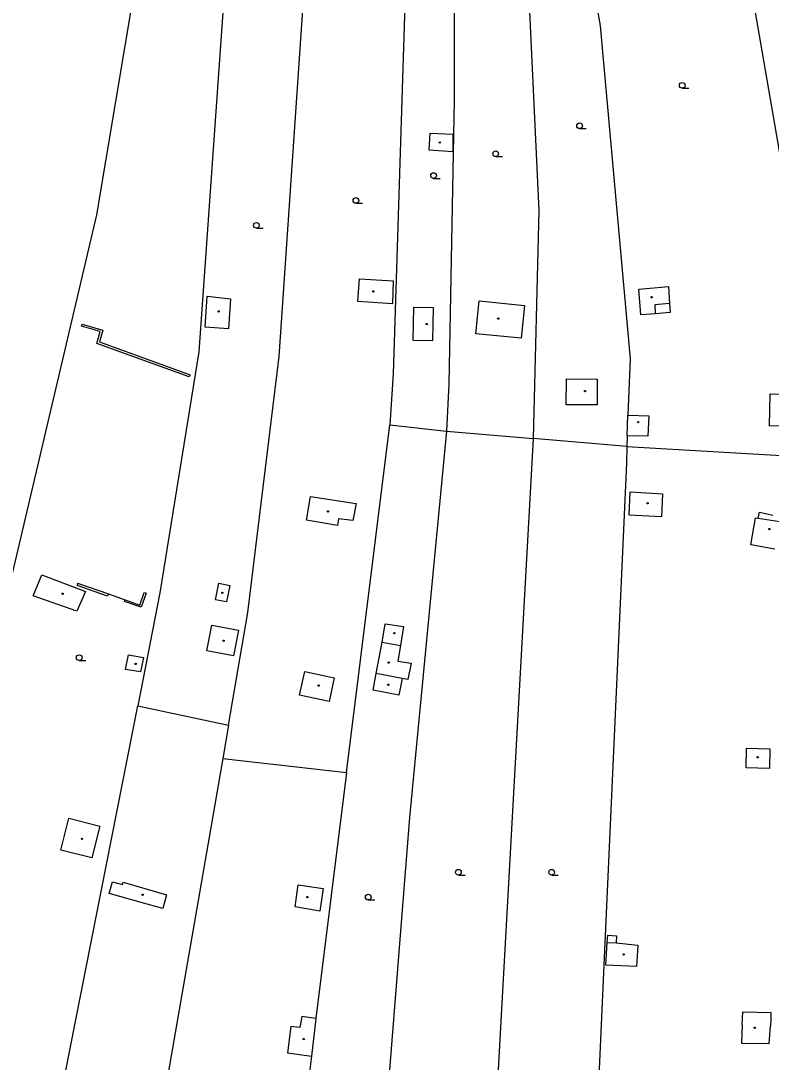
# Model space of a CAD drawing. Extents: x -600309 to -598967, y -1161267 to -1160292.
# Drawn here: x -599826.4 to -599727.7, y -1160958.5 to -1160821.7 of the extents above; entities that cross this region are included whole.
import ezdxf

# ---------------------------------------------------------------- set-up
doc = ezdxf.new("R2010")
doc.units = 0
for name, color, linetype in [('Level 36', 7, 'Continuous'), ('Level 39', 7, 'Continuous'), ('Level 51', 7, 'Continuous'), ('Level 52', 7, 'Continuous'), ('Level 54', 7, 'Continuous')]:
    doc.layers.add(name, color=color, linetype=linetype)

msp = doc.modelspace()

# ---------------------------------------------------------------- linework, layer by layer
at = {"layer": 'Level 36'}
for p, q in [((-599739.42, -1160830.545), (-599738.545, -1160830.545)), ((-599752.9099, -1160835.865), (-599752.0349, -1160835.865)), ((-599763.94, -1160839.545), (-599763.065, -1160839.545)), ((-599772.11, -1160842.405), (-599771.235, -1160842.405)), ((-599782.32, -1160845.675), (-599781.445, -1160845.675)), ((-599795.4, -1160848.945), (-599794.525, -1160848.945)), ((-599818.68, -1160905.765), (-599817.805, -1160905.765)), ((-599768.84, -1160933.965), (-599767.965, -1160933.965)), ((-599756.58, -1160933.965), (-599755.705, -1160933.965)), ((-599780.69, -1160937.235), (-599779.815, -1160937.235))]:
    msp.add_line(p, q, dxfattribs=at)
for centre in [(-599739.4201, -1160830.1699), (-599752.91, -1160835.4899), (-599763.9401, -1160839.1699), (-599772.1101, -1160842.0299), (-599782.3201, -1160845.2999), (-599795.4001, -1160848.5699), (-599818.6801, -1160905.3899), (-599768.8401, -1160933.5899), (-599756.5801, -1160933.5899), (-599780.6901, -1160936.8599)]:
    msp.add_circle(centre, 0.375, dxfattribs=at)
at = {"layer": 'Level 39'}
for centre, radius in [((-599771.28, -1160837.69), 0.09), ((-599771.28, -1160837.69), 0.0398), ((-599780.02, -1160857.26), 0.09), ((-599780.02, -1160857.26), 0.0398), ((-599743.44, -1160858.03), 0.09), ((-599743.44, -1160858.03), 0.0398), ((-599800.36, -1160859.88), 0.09), ((-599800.36, -1160859.88), 0.0398), ((-599763.6, -1160860.83), 0.09), ((-599763.6, -1160860.83), 0.0398), ((-599773, -1160861.54), 0.09), ((-599773, -1160861.54), 0.0398), ((-599752.18, -1160870.35), 0.09), ((-599752.18, -1160870.35), 0.0398), ((-599745.21, -1160874.43), 0.09), ((-599745.21, -1160874.43), 0.0398), ((-599743.9699, -1160885.1), 0.09), ((-599743.9699, -1160885.1), 0.0398), ((-599785.9699, -1160886.17), 0.09), ((-599785.9699, -1160886.17), 0.0398), ((-599727.9699, -1160888.49), 0.09), ((-599727.9699, -1160888.49), 0.0398), ((-599799.89, -1160896.87), 0.09), ((-599799.89, -1160896.87), 0.0398), ((-599820.88, -1160896.99), 0.09), ((-599820.88, -1160896.99), 0.0398), ((-599777.28, -1160902.17), 0.09), ((-599777.28, -1160902.17), 0.0398), ((-599799.71, -1160903.17), 0.09), ((-599799.71, -1160903.17), 0.0398), ((-599811.25, -1160906.21), 0.09), ((-599811.25, -1160906.21), 0.0398), ((-599778, -1160906.03), 0.09), ((-599778, -1160906.03), 0.0398), ((-599787.19, -1160909.05), 0.09), ((-599787.19, -1160909.05), 0.0398), ((-599778.06, -1160908.95), 0.09), ((-599778.06, -1160908.95), 0.0398), ((-599729.52, -1160918.4699), 0.09), ((-599729.52, -1160918.4699), 0.0398), ((-599818.33, -1160929.2), 0.09), ((-599818.33, -1160929.2), 0.0398), ((-599810.35, -1160936.55), 0.09), ((-599810.35, -1160936.55), 0.0398), ((-599788.7, -1160936.85), 0.09), ((-599788.7, -1160936.85), 0.0398), ((-599747.13, -1160944.4), 0.09), ((-599747.13, -1160944.4), 0.0398), ((-599729.88, -1160954.03), 0.09), ((-599729.88, -1160954.03), 0.0398), ((-599789.18, -1160955.52), 0.09), ((-599789.18, -1160955.52), 0.0398)]:
    msp.add_circle(centre, radius, dxfattribs=at)
at = {"layer": 'Level 51'}
for points in [[(-599756.78, -1160784.68), (-599750.21, -1160822.37)], [(-599769.43, -1160788.9699), (-599769.39, -1160832.11)], [(-599774.99, -1160791.85), (-599777.42, -1160868.1)], [(-599792.42, -1160865.81), (-599787.84, -1160798.99)], [(-599816.36, -1160847.18), (-599810.1599, -1160810.02)], [(-599799.59, -1160817.46), (-599802.9699, -1160865.19)], [(-599730.3, -1160817.74), (-599722.4099, -1160863.39)], [(-599759.54, -1160819.53), (-599758.28, -1160846.61)], [(-599750.21, -1160822.37), (-599746.28, -1160866.11)], [(-599769.39, -1160832.11), (-599770.12, -1160869.39)], [(-599843.15, -1160960.89), (-599816.36, -1160847.18)], [(-599758.28, -1160846.61), (-599759.03, -1160876.57)], [(-599741.09, -1160858.86), (-599740.99, -1160860.04)], [(-599740.99, -1160860.04), (-599742.98, -1160860.21)], [(-599802.9699, -1160865.19), (-599808.07, -1160896.86)], [(-599796.52, -1160899.4699), (-599792.42, -1160865.81)], [(-599746.28, -1160866.11), (-599746.56, -1160873.53)], [(-599777.42, -1160868.1), (-599777.87, -1160874.77)], [(-599770.12, -1160869.39), (-599770.39, -1160875.6)], [(-599783.53, -1160920.4699), (-599777.87, -1160874.77)], [(-599777.87, -1160874.77), (-599770.39, -1160875.6)], [(-599770.39, -1160875.6), (-599775.26, -1160926.38)], [(-599770.39, -1160875.6), (-599759.03, -1160876.57)], [(-599746.6599, -1160876.2199), (-599746.71, -1160877.62)], [(-599759.03, -1160876.57), (-599764.77, -1160980.08)], [(-599746.71, -1160877.62), (-599759.03, -1160876.57)], [(-599746.71, -1160877.62), (-599746.74, -1160879.84)], [(-599746.71, -1160877.62), (-599722.62, -1160879.05)], [(-599746.74, -1160879.84), (-599749.7199, -1160945.81)], [(-599729.45, -1160887.05), (-599729.27, -1160886.27)], [(-599729.27, -1160886.27), (-599727.5, -1160886.64)], [(-599818.92, -1160895.6), (-599818.96, -1160895.92)], [(-599808.07, -1160896.86), (-599811, -1160911.7199)], [(-599799.05, -1160914.24), (-599796.52, -1160899.4699)], [(-599821.88, -1160966.9699), (-599811, -1160911.7199)], [(-599811, -1160911.7199), (-599799.05, -1160914.24)], [(-599799.05, -1160914.24), (-599799.82, -1160918.6599)], [(-599799.82, -1160918.6599), (-599813.62, -1160998.07)], [(-599799.82, -1160918.6599), (-599783.53, -1160920.4699)], [(-599783.53, -1160920.4699), (-599787.58, -1160952.82)], [(-599775.26, -1160926.38), (-599779.3, -1160977.25)], [(-599749.27, -1160942.84), (-599749.21, -1160941.87)], [(-599749.21, -1160941.87), (-599748.06, -1160941.94)], [(-599748.06, -1160941.94), (-599748.11, -1160942.88)], [(-599749.7199, -1160945.81), (-599750.3, -1160958.52)], [(-599788.14, -1160957.74), (-599789.03, -1160964.79)], [(-599750.3, -1160958.52), (-599750.42, -1160961.2199)]]:
    msp.add_lwpolyline(points, dxfattribs=at)
at = {"layer": 'Level 52'}
for points in [[(-599772.68, -1160838.67), (-599772.55, -1160836.4699)], [(-599772.55, -1160836.4699), (-599769.56, -1160836.58)], [(-599769.56, -1160836.58), (-599769.59, -1160838.9)], [(-599769.59, -1160838.9), (-599772.68, -1160838.67)], [(-599782.08, -1160858.59), (-599781.85, -1160855.58)], [(-599781.85, -1160855.58), (-599777.4, -1160855.88)], [(-599777.4, -1160855.88), (-599777.51, -1160858.9)], [(-599745.11, -1160856.9699), (-599741.24, -1160856.6)], [(-599744.85, -1160860.32), (-599745.11, -1160856.9699)], [(-599741.24, -1160856.6), (-599741.09, -1160858.86)], [(-599802.13, -1160861.96), (-599801.85, -1160857.89)], [(-599801.85, -1160857.89), (-599798.8, -1160858.23)], [(-599798.8, -1160858.23), (-599799.08, -1160862.17)], [(-599766.53, -1160862.81), (-599766.09, -1160858.49)], [(-599766.09, -1160858.49), (-599760.14, -1160859.1)], [(-599777.51, -1160858.9), (-599782.08, -1160858.59)], [(-599774.78, -1160863.7), (-599774.7, -1160859.34)], [(-599774.7, -1160859.34), (-599772.1599, -1160859.38)], [(-599772.1599, -1160859.38), (-599772.24, -1160863.75)], [(-599760.14, -1160859.1), (-599760.57, -1160863.42)], [(-599741.09, -1160858.86), (-599743.03, -1160859.01)], [(-599743.03, -1160859.01), (-599742.98, -1160860.21)], [(-599742.98, -1160860.21), (-599744.85, -1160860.32)], [(-599799.08, -1160862.17), (-599802.13, -1160861.96)], [(-599772.24, -1160863.75), (-599774.78, -1160863.7)], [(-599760.57, -1160863.42), (-599766.53, -1160862.81)], [(-599754.6599, -1160872.14), (-599754.62, -1160868.73)], [(-599754.62, -1160868.73), (-599750.58, -1160868.77)], [(-599750.58, -1160868.77), (-599750.61, -1160872.18)], [(-599727.93, -1160874.98), (-599727.87, -1160870.73)], [(-599727.87, -1160870.73), (-599724.74, -1160870.75)], [(-599750.61, -1160872.18), (-599754.6599, -1160872.14)], [(-599746.6599, -1160876.2199), (-599746.56, -1160873.53)], [(-599746.56, -1160873.53), (-599743.82, -1160873.6)], [(-599743.82, -1160873.6), (-599743.92, -1160876.3)], [(-599724.87, -1160874.9), (-599727.93, -1160874.98)], [(-599743.92, -1160876.3), (-599746.6599, -1160876.2199)], [(-599788.81, -1160887.32), (-599788.28, -1160884.21)], [(-599788.28, -1160884.21), (-599782.3, -1160885.13)], [(-599746.4099, -1160886.68), (-599746.27, -1160883.59)], [(-599746.27, -1160883.59), (-599742, -1160883.86)], [(-599742, -1160883.86), (-599742.13, -1160886.87)], [(-599782.3, -1160885.13), (-599782.7199, -1160887.38)], [(-599784.6, -1160887.13), (-599784.74, -1160888)], [(-599782.7199, -1160887.38), (-599784.6, -1160887.13)], [(-599742.13, -1160886.87), (-599746.4099, -1160886.68)], [(-599730.38, -1160890.57), (-599729.8, -1160887)], [(-599729.8, -1160887), (-599729.45, -1160887.05)], [(-599729.45, -1160887.05), (-599726.58, -1160887.5)], [(-599784.74, -1160888), (-599788.81, -1160887.32)], [(-599727.26, -1160891.11), (-599730.38, -1160890.57)], [(-599824.75, -1160897.26), (-599823.62, -1160894.51)], [(-599823.62, -1160894.51), (-599817.85, -1160896.7)], [(-599817.85, -1160896.7), (-599818.98, -1160899.26)], [(-599800.79, -1160897.77), (-599800.33, -1160895.59)], [(-599800.33, -1160895.59), (-599798.88, -1160895.89)], [(-599798.88, -1160895.89), (-599799.34, -1160898.06)], [(-599818.98, -1160899.26), (-599824.75, -1160897.26)], [(-599799.34, -1160898.06), (-599800.79, -1160897.77)], [(-599778.86, -1160903.34), (-599778.45, -1160900.93)], [(-599778.45, -1160900.93), (-599776.04, -1160901.31)], [(-599801.9, -1160904.4699), (-599801.27, -1160901.1)], [(-599801.27, -1160901.1), (-599797.77, -1160901.76)], [(-599797.77, -1160901.76), (-599798.4099, -1160905.13)], [(-599776.04, -1160901.31), (-599776.44, -1160903.77)], [(-599779.65, -1160907.4699), (-599778.86, -1160903.34)], [(-599778.86, -1160903.34), (-599776.44, -1160903.77)], [(-599812.6, -1160906.93), (-599812.23, -1160905.01)], [(-599812.23, -1160905.01), (-599810.23, -1160905.35)], [(-599798.4099, -1160905.13), (-599801.9, -1160904.4699)], [(-599776.44, -1160903.77), (-599776.81, -1160905.84)], [(-599810.23, -1160905.35), (-599810.62, -1160907.25)], [(-599776.81, -1160905.84), (-599775.06, -1160906.12)], [(-599775.06, -1160906.12), (-599775.49, -1160908.26)], [(-599810.62, -1160907.25), (-599812.6, -1160906.93)], [(-599789.7199, -1160910.33), (-599789.04, -1160907.2)], [(-599789.04, -1160907.2), (-599785.1599, -1160908.03)], [(-599780.06, -1160909.67), (-599779.65, -1160907.4699)], [(-599776.25, -1160908.12), (-599779.65, -1160907.4699)], [(-599785.1599, -1160908.03), (-599785.83, -1160911.1599)], [(-599776.25, -1160908.12), (-599776.6599, -1160910.31)], [(-599775.49, -1160908.26), (-599776.25, -1160908.12)], [(-599785.83, -1160911.1599), (-599789.7199, -1160910.33)], [(-599776.6599, -1160910.31), (-599780.06, -1160909.67)], [(-599731.02, -1160919.87), (-599730.98, -1160917.27)], [(-599730.98, -1160917.27), (-599727.88, -1160917.37)], [(-599727.88, -1160917.37), (-599727.94, -1160919.9699)], [(-599727.94, -1160919.9699), (-599731.02, -1160919.87)], [(-599821.11, -1160930.67), (-599820.07, -1160926.5)], [(-599820.07, -1160926.5), (-599815.98, -1160927.52)], [(-599815.98, -1160927.52), (-599817.02, -1160931.69)], [(-599817.02, -1160931.69), (-599821.11, -1160930.67)], [(-599814.76, -1160936.38), (-599814.33, -1160934.87)], [(-599814.33, -1160934.87), (-599812.99, -1160935.2)], [(-599812.99, -1160935.2), (-599812.89, -1160934.9099)], [(-599812.89, -1160934.9099), (-599810.06, -1160935.73)], [(-599810.56, -1160937.56), (-599814.76, -1160936.38)], [(-599810.06, -1160935.73), (-599807.21, -1160936.56)], [(-599790.32, -1160938.15), (-599789.89, -1160935.24)], [(-599789.89, -1160935.24), (-599786.6, -1160935.7199)], [(-599786.6, -1160935.7199), (-599787.04, -1160938.71)], [(-599807.7, -1160938.34), (-599810.56, -1160937.56)], [(-599807.21, -1160936.56), (-599807.7, -1160938.34)], [(-599787.04, -1160938.71), (-599790.32, -1160938.15)], [(-599749.4699, -1160945.82), (-599749.27, -1160942.84)], [(-599749.27, -1160942.84), (-599748.11, -1160942.88)], [(-599748.11, -1160942.88), (-599745.24, -1160943.18)], [(-599745.24, -1160943.18), (-599745.43, -1160945.9699)], [(-599745.43, -1160945.9699), (-599749.4699, -1160945.82)], [(-599789.44, -1160952.56), (-599789.69, -1160953.99)], [(-599787.58, -1160952.82), (-599789.44, -1160952.56)], [(-599787.58, -1160952.82), (-599788.14, -1160957.74)], [(-599731.53, -1160953.63), (-599731.45, -1160951.94)], [(-599731.45, -1160951.94), (-599727.77, -1160952.01)], [(-599727.79, -1160952.93), (-599727.83, -1160953.77)], [(-599727.77, -1160952.01), (-599727.79, -1160952.93)], [(-599790.89, -1160953.86), (-599791.32, -1160957.31)], [(-599789.69, -1160953.99), (-599790.89, -1160953.86)], [(-599731.53, -1160953.63), (-599731.64, -1160956.05)], [(-599728, -1160956.1), (-599727.83, -1160953.77)], [(-599731.64, -1160956.05), (-599728, -1160956.1)], [(-599791.32, -1160957.31), (-599788.14, -1160957.74)]]:
    msp.add_lwpolyline(points, dxfattribs=at)
at = {"layer": 'Level 54'}
for points in [[(-599818.39, -1160861.81), (-599818.31, -1160861.55)], [(-599815.95, -1160862.53), (-599818.39, -1160861.81)], [(-599818.31, -1160861.55), (-599815.58, -1160862.35)], [(-599816.35, -1160864.08), (-599815.95, -1160862.53)], [(-599815.58, -1160862.35), (-599816.04, -1160863.88)], [(-599816.04, -1160863.88), (-599804.12, -1160868.21)], [(-599804.2199, -1160868.48), (-599816.35, -1160864.08)], [(-599804.12, -1160868.21), (-599804.2199, -1160868.48)], [(-599814.9699, -1160897.29), (-599818.96, -1160895.92)], [(-599818.92, -1160895.6), (-599814.83, -1160897.02)], [(-599810.71, -1160898.4699), (-599810.14, -1160896.83)], [(-599810.14, -1160896.83), (-599809.9, -1160896.9)], [(-599814.83, -1160897.02), (-599814.9699, -1160897.29)], [(-599814.83, -1160897.02), (-599812.6599, -1160897.79)], [(-599812.74, -1160897.99), (-599812.6599, -1160897.79)], [(-599810.55, -1160898.75), (-599812.74, -1160897.99)], [(-599812.6599, -1160897.79), (-599810.71, -1160898.4699)], [(-599809.9, -1160896.9), (-599810.55, -1160898.75)]]:
    msp.add_lwpolyline(points, dxfattribs=at)

doc.saveas('drawing.dxf')
